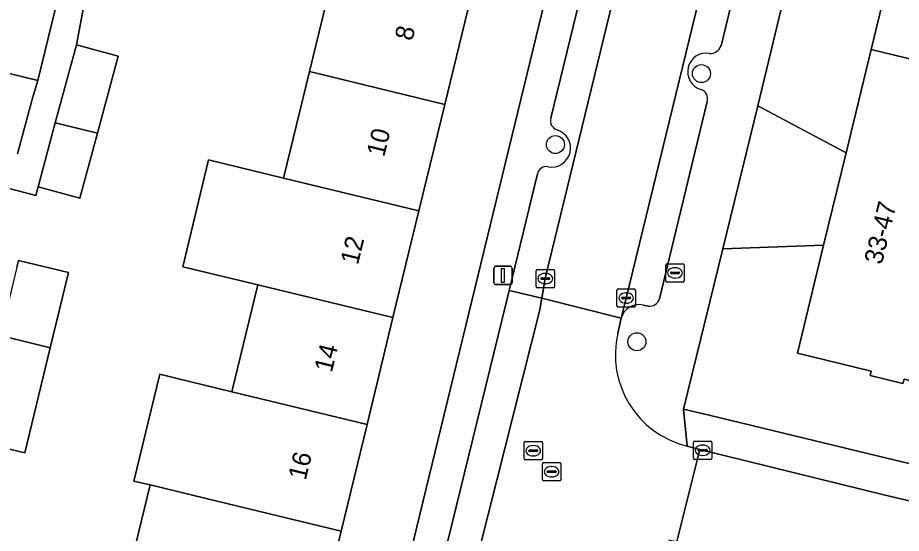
# Model space of a CAD drawing. Extents: x 162803 to 163818, y 381639 to 382475.
# Drawn here: x 163658.83 to 163706.9, y 382126.97 to 382155.01 of the extents above; entities that cross this region are included whole.
import ezdxf

# ---------------------------------------------------------------- set-up
doc = ezdxf.new("R2010")
doc.units = 0
for name, color, linetype in [('IMGEO_Boom', 7, 'Continuous'), ('IMGEO_Brandkraan', 7, 'Continuous'), ('IMGEO_Erf', 7, 'Continuous'), ('IMGEO_Groenvoorziening', 7, 'Continuous'), ('IMGEO_Kolk', 7, 'Continuous'), ('IMGEO_Lichtmast', 7, 'Continuous'), ('IMGEO_Pand', 7, 'Continuous'), ('IMGEO_Pand_nummerreeks', 7, 'Continuous'), ('IMGEO_Parkeervlak_open', 7, 'Continuous'), ('IMGEO_Rijbaan_lokaal_open', 7, 'Continuous'), ('IMGEO_Rioolput', 7, 'Continuous'), ('IMGEO_Voetpad_open', 7, 'Continuous')]:
    doc.layers.add(name, color=color, linetype=linetype)

msp = doc.modelspace()

# ---------------------------------------------------------------- linework, layer by layer
at = {"layer": 'IMGEO_Boom'}
for centre in [(163696.027, 382151.971), (163688.083, 382148.114), (163692.516, 382137.388)]:
    msp.add_circle(centre, 0.489, dxfattribs=at)
at = {"layer": 'IMGEO_Brandkraan'}
for p, q in [((163694.089, 382140.707), (163694.089, 382141.559)), ((163694.164, 382141.633), (163695.016, 382141.633)), ((163695.09, 382141.559), (163695.09, 382140.707)), ((163694.348, 382141.127), (163694.348, 382141.139)), ((163694.786, 382141.09), (163694.388, 382141.09)), ((163694.391, 382141.176), (163694.789, 382141.176)), ((163694.577, 382141.413), (163694.602, 382141.413)), ((163694.832, 382141.139), (163694.832, 382141.127)), ((163695.016, 382140.633), (163694.164, 382140.633)), ((163694.6, 382140.853), (163694.575, 382140.853))]:
    msp.add_line(p, q, dxfattribs=at)
for points in [[(163694.089, 382140.707), (163694.089, 382141.559)], [(163694.164, 382141.633), (163695.016, 382141.633)], [(163695.09, 382141.559), (163695.09, 382140.707)], [(163695.016, 382140.633), (163694.164, 382140.633)]]:
    msp.add_lwpolyline(points, dxfattribs=at)
for centre, radius, start, end in [((163694.166, 382141.557), 0.0765, 91.552, 178.448), ((163694.166, 382141.557), 0.0765, 91.552, 178.448), ((163695.014, 382141.557), 0.0765, 1.552, 88.448), ((163695.014, 382141.557), 0.0765, 1.552, 88.448), ((163694.388, 382141.136), 0.0403, 85.8775, 175.7526), ((163694.385, 382141.126), 0.0366, 178.938, 274.7102), ((163694.789, 382141.133), 0.043, 264.8664, 352.4533), ((163694.793, 382141.138), 0.0386, 1.7309, 96.639), ((163694.166, 382140.709), 0.0765, 181.552, 268.448), ((163694.166, 382140.709), 0.0765, 181.552, 268.448), ((163695.014, 382140.709), 0.0765, 271.552, 358.448), ((163695.014, 382140.709), 0.0765, 271.552, 358.448)]:
    msp.add_arc(centre, radius, start, end, dxfattribs=at)
for centre, major_axis, ratio, start_param, end_param in [((163694.576, 382141.133), (-0.387, 0.002), 0.722429, 4.712389, 7.853982), ((163694.601, 382141.133), (-0.39, 0.002), 0.717154, 1.570796, 4.712389)]:
    msp.add_ellipse(centre, major_axis=major_axis, ratio=ratio, start_param=start_param, end_param=end_param, dxfattribs=at)
at = {"layer": 'IMGEO_Erf'}
for points in [[(163691.009, 382173.143), (163690.663, 382173.222), (163687.789, 382173.896), (163686.309, 382167.799), (163684.89, 382161.953), (163683.476, 382156.125), (163682.062, 382150.298), (163680.657, 382144.51), (163679.247, 382138.702), (163677.838, 382132.893), (163676.428, 382127.085), (163675.016, 382121.268), (163673.606, 382115.459), (163672.195, 382109.642), (163670.717, 382103.554), (163674.535, 382102.663), (163691.539, 382172.477)], [(163664.622, 382123.783), (163666.031, 382129.6), (163665.153, 382129.813), (163666.564, 382135.622), (163667.437, 382135.411), (163670.489, 382134.672), (163671.895, 382140.481), (163667.814, 382141.469), (163669.219, 382147.278), (163673.301, 382146.29), (163674.701, 382152.079), (163676.112, 382157.907)], [(163662.751, 382157.435), (163662.024, 382153.543), (163664.303, 382152.928), (163663.174, 382148.741), (163662.22, 382145.204), (163659.94, 382145.818), (163659.825, 382145.344), (163658.363, 382145.718)], [(163658.822, 382147.605), (163659.632, 382150.638), (163659.934, 382151.601), (163657.254, 382152.252)], [(163658.791, 382141.437), (163658.88, 382141.805), (163661.592, 382141.149), (163660.604, 382137.065), (163659.219, 382131.344), (163656.507, 382132.001)]]:
    msp.add_lwpolyline(points, dxfattribs=at)
at = {"layer": 'IMGEO_Groenvoorziening'}
for points in [[(163699.093, 382150.225), (163703.891, 382147.656), (163705.258, 382153.287), (163706.656, 382159.046), (163701.19, 382158.969)], [(163711.01, 382134.619), (163710.958, 382134.403), (163707.046, 382135.353), (163706.989, 382135.115), (163705.207, 382135.548), (163705.266, 382135.791), (163701.247, 382136.767), (163702.673, 382142.64), (163697.186, 382142.448), (163695.055, 382133.724), (163696.447, 382133.388), (163706.186, 382131.039), (163712.899, 382129.439), (163713.99, 382133.905)]]:
    msp.add_lwpolyline(points, close=True, dxfattribs=at)
at = {"layer": 'IMGEO_Kolk'}
for p, q in [((163687.033, 382140.399), (163687.033, 382141.251)), ((163687.108, 382141.325), (163687.96, 382141.325)), ((163687.521, 382141.105), (163687.546, 382141.105)), ((163688.034, 382141.251), (163688.034, 382140.399)), ((163687.292, 382140.819), (163687.292, 382140.831)), ((163687.73, 382140.782), (163687.332, 382140.782)), ((163687.335, 382140.868), (163687.733, 382140.868)), ((163687.544, 382140.545), (163687.519, 382140.545)), ((163687.776, 382140.831), (163687.776, 382140.819)), ((163687.96, 382140.325), (163687.108, 382140.325)), ((163691.431, 382139.339), (163691.431, 382140.191)), ((163691.506, 382140.265), (163692.358, 382140.265)), ((163691.919, 382140.045), (163691.944, 382140.045)), ((163692.432, 382140.191), (163692.432, 382139.339)), ((163691.69, 382139.759), (163691.69, 382139.771)), ((163692.128, 382139.722), (163691.73, 382139.722)), ((163691.733, 382139.808), (163692.131, 382139.808)), ((163692.174, 382139.771), (163692.174, 382139.759)), ((163692.358, 382139.265), (163691.506, 382139.265)), ((163691.942, 382139.485), (163691.917, 382139.485)), ((163695.592, 382131.06), (163695.592, 382131.912)), ((163695.667, 382131.986), (163696.519, 382131.986)), ((163696.593, 382131.912), (163696.593, 382131.06)), ((163695.851, 382131.48), (163695.851, 382131.492)), ((163696.289, 382131.443), (163695.891, 382131.443)), ((163695.894, 382131.529), (163696.292, 382131.529)), ((163696.08, 382131.766), (163696.105, 382131.766)), ((163696.335, 382131.492), (163696.335, 382131.48)), ((163696.519, 382130.986), (163695.667, 382130.986)), ((163696.103, 382131.206), (163696.078, 382131.206))]:
    msp.add_line(p, q, dxfattribs=at)
for points in [[(163687.033, 382140.399), (163687.033, 382141.251)], [(163687.108, 382141.325), (163687.96, 382141.325)], [(163688.034, 382141.251), (163688.034, 382140.399)], [(163687.96, 382140.325), (163687.108, 382140.325)], [(163691.431, 382139.339), (163691.431, 382140.191)], [(163691.506, 382140.265), (163692.358, 382140.265)], [(163692.432, 382140.191), (163692.432, 382139.339)], [(163692.358, 382139.265), (163691.506, 382139.265)], [(163695.592, 382131.06), (163695.592, 382131.912)], [(163695.667, 382131.986), (163696.519, 382131.986)], [(163696.593, 382131.912), (163696.593, 382131.06)], [(163696.519, 382130.986), (163695.667, 382130.986)]]:
    msp.add_lwpolyline(points, dxfattribs=at)
for centre, radius, start, end in [((163687.11, 382141.249), 0.0765, 91.552, 178.448), ((163687.11, 382141.249), 0.0765, 91.552, 178.448), ((163687.958, 382141.249), 0.0765, 1.552, 88.448), ((163687.958, 382141.249), 0.0765, 1.552, 88.448), ((163687.332, 382140.828), 0.0403, 85.8775, 175.7526), ((163687.329, 382140.818), 0.0366, 178.938, 274.7102), ((163687.733, 382140.825), 0.043, 264.8664, 352.4533), ((163687.737, 382140.83), 0.0386, 1.7309, 96.639), ((163687.11, 382140.401), 0.0765, 181.552, 268.448), ((163687.11, 382140.401), 0.0765, 181.552, 268.448), ((163687.958, 382140.401), 0.0765, 271.552, 358.448), ((163687.958, 382140.401), 0.0765, 271.552, 358.448), ((163691.508, 382140.189), 0.0765, 91.552, 178.448), ((163691.508, 382140.189), 0.0765, 91.552, 178.448), ((163692.356, 382140.189), 0.0765, 1.552, 88.448), ((163692.356, 382140.189), 0.0765, 1.552, 88.448), ((163691.73, 382139.768), 0.0403, 85.8775, 175.7526), ((163691.727, 382139.758), 0.0366, 178.938, 274.7102), ((163692.131, 382139.765), 0.043, 264.8664, 352.4533), ((163692.135, 382139.77), 0.0386, 1.7309, 96.639), ((163691.508, 382139.341), 0.0765, 181.552, 268.448), ((163691.508, 382139.341), 0.0765, 181.552, 268.448), ((163692.356, 382139.341), 0.0765, 271.552, 358.448), ((163692.356, 382139.341), 0.0765, 271.552, 358.448), ((163695.669, 382131.91), 0.0765, 91.552, 178.448), ((163695.669, 382131.91), 0.0765, 91.552, 178.448), ((163696.517, 382131.91), 0.0765, 1.552, 88.448), ((163696.517, 382131.91), 0.0765, 1.552, 88.448), ((163695.891, 382131.489), 0.0403, 85.8775, 175.7526), ((163695.888, 382131.479), 0.0366, 178.938, 274.7102), ((163696.292, 382131.486), 0.043, 264.8664, 352.4533), ((163696.296, 382131.491), 0.0386, 1.7309, 96.639), ((163695.669, 382131.062), 0.0765, 181.552, 268.448), ((163695.669, 382131.062), 0.0765, 181.552, 268.448), ((163696.517, 382131.062), 0.0765, 271.552, 358.448), ((163696.517, 382131.062), 0.0765, 271.552, 358.448)]:
    msp.add_arc(centre, radius, start, end, dxfattribs=at)
for centre, major_axis, ratio, start_param, end_param in [((163687.52, 382140.825), (-0.387, 0.002), 0.722429, 4.712389, 7.853982), ((163687.545, 382140.825), (-0.39, 0.002), 0.717154, 1.570796, 4.712389), ((163691.918, 382139.765), (-0.387, 0.002), 0.722429, 4.712389, 7.853982), ((163691.943, 382139.765), (-0.39, 0.002), 0.717154, 1.570796, 4.712389), ((163696.079, 382131.486), (-0.387, 0.002), 0.722429, 4.712389, 7.853982), ((163696.104, 382131.486), (-0.39, 0.002), 0.717154, 1.570796, 4.712389)]:
    msp.add_ellipse(centre, major_axis=major_axis, ratio=ratio, start_param=start_param, end_param=end_param, dxfattribs=at)
at = {"layer": 'IMGEO_Lichtmast'}
for p, q in [((163684.832, 382141.493), (163685.622, 382141.493)), ((163685.622, 382141.493), (163684.832, 382141.493)), ((163684.732, 382140.593), (163684.732, 382141.393)), ((163684.732, 382141.393), (163684.732, 382140.593)), ((163685.722, 382141.393), (163685.722, 382140.593)), ((163685.722, 382140.593), (163685.722, 382141.393)), ((163685.622, 382140.493), (163684.832, 382140.493)), ((163684.832, 382140.493), (163685.622, 382140.493))]:
    msp.add_line(p, q, dxfattribs=at)
msp.add_lwpolyline([(163685.152, 382141.368), (163685.302, 382141.368), (163685.302, 382140.618), (163685.152, 382140.618), (163685.152, 382141.368)], dxfattribs=at)
for centre, start, end in [((163684.832, 382141.393), 90, 180), ((163684.832, 382141.393), 90, 180), ((163685.622, 382141.393), 0, 90), ((163685.622, 382141.393), 360, 90), ((163684.832, 382140.593), 180, 270), ((163684.832, 382140.593), 180, 270), ((163685.622, 382140.593), 270, 0), ((163685.622, 382140.593), 270, 0)]:
    msp.add_arc(centre, 0.1, start, end, dxfattribs=at)
at = {"layer": 'IMGEO_Pand'}
for points in [[(163714.97, 382150.928), (163716.728, 382158.168), (163717.131, 382159.827), (163718.986, 382167.467), (163709.273, 382169.826), (163707.904, 382164.187), (163706.656, 382159.046), (163705.258, 382153.287)], [(163674.701, 382152.079), (163682.062, 382150.298), (163683.476, 382156.125), (163676.112, 382157.907)], [(163660.874, 382155.467), (163658.194, 382156.119), (163657.254, 382152.252), (163659.934, 382151.601)], [(163663.174, 382148.741), (163664.303, 382152.928), (163662.024, 382153.543), (163660.878, 382149.296)], [(163714.97, 382150.928), (163705.258, 382153.287), (163703.891, 382147.656), (163702.673, 382142.64), (163701.247, 382136.767), (163705.266, 382135.791), (163705.207, 382135.548), (163706.989, 382135.115), (163707.046, 382135.353), (163710.958, 382134.403), (163711.01, 382134.619), (163712.734, 382141.718), (163713.138, 382143.38)], [(163673.301, 382146.29), (163680.657, 382144.51), (163682.062, 382150.298), (163674.701, 382152.079)], [(163663.174, 382148.741), (163660.878, 382149.296), (163659.94, 382145.818), (163662.22, 382145.204)], [(163673.301, 382146.29), (163669.219, 382147.278), (163667.814, 382141.469), (163671.895, 382140.481), (163679.247, 382138.702), (163680.657, 382144.51)], [(163658.791, 382141.437), (163657.892, 382137.722), (163660.604, 382137.065), (163661.592, 382141.149), (163658.88, 382141.805)], [(163677.838, 382132.893), (163679.247, 382138.702), (163671.895, 382140.481), (163670.489, 382134.672)], [(163660.604, 382137.065), (163657.892, 382137.722), (163656.507, 382132.001), (163659.219, 382131.344)], [(163677.838, 382132.893), (163670.489, 382134.672), (163667.437, 382135.411), (163666.564, 382135.622), (163665.153, 382129.813), (163666.031, 382129.6), (163669.083, 382128.862), (163676.428, 382127.085)], [(163675.016, 382121.268), (163676.428, 382127.085), (163669.083, 382128.862), (163666.031, 382129.6), (163664.622, 382123.783), (163667.676, 382123.044)]]:
    msp.add_lwpolyline(points, close=True, dxfattribs=at)
at = {"layer": 'IMGEO_Parkeervlak_open'}
for points in [[(163693.058, 382170.998), (163687.838, 382149.541)], [(163699.869, 382170.927), (163699.541, 382171.002), (163699.373, 382170.314), (163696.444, 382158.283), (163691.927, 382139.765), (163691.657, 382138.674)], [(163697.095, 382153.481), (163700.864, 382169.104)], [(163687.108, 382146.521), (163685.575, 382140.18), (163687.349, 382139.761), (163687.531, 382140.825), (163692.046, 382159.389)], [(163693.748, 382139.717), (163696.338, 382150.447)], [(163692.853, 382139.381), (163693.127, 382139.314)]]:
    msp.add_lwpolyline(points, dxfattribs=at)
msp.add_lwpolyline([(163685.575, 382140.18), (163685.427, 382139.569), (163681.774, 382124.701), (163683.484, 382124.26), (163687.242, 382139.131), (163687.349, 382139.761)], close=True, dxfattribs=at)
for centre, radius, start, end in [((163696.513, 382153.689), 0.618, 264.2628, 340.3219), ((163696.292, 382152.072), 1.014, 80.962, 252.6964), ((163695.845, 382150.607), 0.518, 342.0548, 73.7638), ((163688.322, 382149.395), 0.506, 163.1972, 253.922), ((163687.872, 382147.921), 1.035, 259.8474, 72.5508), ((163687.581, 382146.433), 0.481, 77.0328, 169.4782), ((163693.169, 382139.929), 0.616, 266.0612, 339.9022), ((163692.621, 382138.408), 1, 76.5893, 164.5885)]:
    msp.add_arc(centre, radius, start, end, dxfattribs=at)
at = {"layer": 'IMGEO_Rijbaan_lokaal_open'}
msp.add_lwpolyline([(163696.444, 382158.283), (163699.373, 382170.314), (163694.939, 382171.384), (163692.046, 382159.389), (163687.531, 382140.825), (163687.349, 382139.761), (163691.657, 382138.674), (163691.927, 382139.765)], close=True, dxfattribs=at)
for points in [[(163691.478, 382137.855), (163691.657, 382138.674), (163687.349, 382139.761), (163687.242, 382139.131), (163683.484, 382124.26), (163683.304, 382123.586), (163687.771, 382122.455), (163687.79, 382122.623)], [(163694.233, 382126.622), (163694.679, 382126.515), (163695.941, 382131.521), (163695.258, 382131.704)], [(163739.769, 382120.948), (163717.773, 382126.287), (163706.023, 382129.049), (163695.941, 382131.521), (163694.679, 382126.515), (163695.43, 382126.335), (163698.222, 382125.661), (163721.171, 382120.125), (163724.612, 382119.295), (163725.449, 382119.093), (163736.447, 382116.518), (163750.896, 382112.898), (163758.291, 382111.122), (163761.571, 382110.334)]]:
    msp.add_lwpolyline(points, dxfattribs=at)
msp.add_arc((163696.478, 382136.691), 5.134, 166.8917, 256.2526, dxfattribs=at)
at = {"layer": 'IMGEO_Rioolput'}
for p, q in [((163686.375, 382131.034), (163686.375, 382131.886)), ((163686.45, 382131.96), (163687.302, 382131.96)), ((163687.376, 382131.886), (163687.376, 382131.034)), ((163686.634, 382131.454), (163686.634, 382131.466)), ((163687.072, 382131.417), (163686.674, 382131.417)), ((163686.677, 382131.503), (163687.075, 382131.503)), ((163686.863, 382131.74), (163686.888, 382131.74)), ((163687.118, 382131.466), (163687.118, 382131.454)), ((163687.302, 382130.96), (163686.45, 382130.96)), ((163686.886, 382131.18), (163686.861, 382131.18)), ((163687.373, 382129.89), (163687.373, 382130.742)), ((163687.448, 382130.816), (163688.3, 382130.816)), ((163687.861, 382130.596), (163687.886, 382130.596)), ((163688.374, 382130.742), (163688.374, 382129.89)), ((163687.632, 382130.31), (163687.632, 382130.322)), ((163688.07, 382130.273), (163687.672, 382130.273)), ((163687.675, 382130.359), (163688.073, 382130.359)), ((163687.884, 382130.036), (163687.859, 382130.036)), ((163688.116, 382130.322), (163688.116, 382130.31)), ((163688.3, 382129.816), (163687.448, 382129.816))]:
    msp.add_line(p, q, dxfattribs=at)
for points in [[(163686.375, 382131.034), (163686.375, 382131.886)], [(163686.45, 382131.96), (163687.302, 382131.96)], [(163687.376, 382131.886), (163687.376, 382131.034)], [(163687.302, 382130.96), (163686.45, 382130.96)], [(163687.373, 382129.89), (163687.373, 382130.742)], [(163687.448, 382130.816), (163688.3, 382130.816)], [(163688.374, 382130.742), (163688.374, 382129.89)], [(163688.3, 382129.816), (163687.448, 382129.816)]]:
    msp.add_lwpolyline(points, dxfattribs=at)
for centre, radius, start, end in [((163686.452, 382131.884), 0.0765, 91.552, 178.448), ((163686.452, 382131.884), 0.0765, 91.552, 178.448), ((163687.3, 382131.884), 0.0765, 1.552, 88.448), ((163687.3, 382131.884), 0.0765, 1.552, 88.448), ((163686.674, 382131.463), 0.0403, 85.8775, 175.7526), ((163686.671, 382131.453), 0.0366, 178.938, 274.7102), ((163687.075, 382131.46), 0.043, 264.8664, 352.4533), ((163687.079, 382131.465), 0.0386, 1.7309, 96.639), ((163686.452, 382131.036), 0.0765, 181.552, 268.448), ((163686.452, 382131.036), 0.0765, 181.552, 268.448), ((163687.3, 382131.036), 0.0765, 271.552, 358.448), ((163687.3, 382131.036), 0.0765, 271.552, 358.448), ((163687.45, 382130.74), 0.0765, 91.552, 178.448), ((163687.45, 382130.74), 0.0765, 91.552, 178.448), ((163688.298, 382130.74), 0.0765, 1.552, 88.448), ((163688.298, 382130.74), 0.0765, 1.552, 88.448), ((163687.672, 382130.319), 0.0403, 85.8775, 175.7526), ((163687.669, 382130.309), 0.0366, 178.938, 274.7102), ((163688.073, 382130.316), 0.043, 264.8664, 352.4533), ((163688.077, 382130.321), 0.0386, 1.7309, 96.639), ((163687.45, 382129.892), 0.0765, 181.552, 268.448), ((163687.45, 382129.892), 0.0765, 181.552, 268.448), ((163688.298, 382129.892), 0.0765, 271.552, 358.448), ((163688.298, 382129.892), 0.0765, 271.552, 358.448)]:
    msp.add_arc(centre, radius, start, end, dxfattribs=at)
for centre, major_axis, ratio, start_param, end_param in [((163686.862, 382131.46), (-0.387, 0.002), 0.722429, 4.712389, 7.853982), ((163686.887, 382131.46), (-0.39, 0.002), 0.717154, 1.570796, 4.712389), ((163687.86, 382130.316), (-0.387, 0.002), 0.722429, 4.712389, 7.853982), ((163687.885, 382130.316), (-0.39, 0.002), 0.717154, 1.570796, 4.712389)]:
    msp.add_ellipse(centre, major_axis=major_axis, ratio=ratio, start_param=start_param, end_param=end_param, dxfattribs=at)
at = {"layer": 'IMGEO_Voetpad_open'}
for points in [[(163654.265, 382182.152), (163664.035, 382179.636), (163666.555, 382178.987), (163665.645, 382175.296), (163665.591, 382175.078), (163664.636, 382171.204), (163664.217, 382169.503), (163663.701, 382167.381), (163662.747, 382163.455), (163661.786, 382159.223), (163660.874, 382155.467), (163659.934, 382151.601), (163659.632, 382150.638), (163658.822, 382147.605)], [(163691.539, 382172.477), (163674.535, 382102.663), (163674.16, 382101.123), (163669.376, 382081.48), (163667.861, 382078.325)], [(163687.838, 382149.541), (163693.058, 382170.998)], [(163700.864, 382169.104), (163697.095, 382153.481)], [(163695.258, 382131.704), (163695.055, 382133.724), (163697.186, 382142.448), (163699.093, 382150.225), (163701.19, 382158.969), (163703.064, 382166.726)], [(163658.363, 382145.718), (163659.825, 382145.344), (163659.94, 382145.818), (163660.878, 382149.296), (163662.024, 382153.543), (163662.751, 382157.435)], [(163696.338, 382150.447), (163693.748, 382139.717)], [(163685.427, 382139.569), (163685.575, 382140.18), (163687.108, 382146.521)], [(163683.202, 382123.18), (163683.234, 382123.325), (163683.304, 382123.586), (163683.484, 382124.26), (163681.774, 382124.701), (163685.427, 382139.569)], [(163693.127, 382139.314), (163692.853, 382139.381)], [(163691.657, 382138.674), (163691.478, 382137.855)]]:
    msp.add_lwpolyline(points, dxfattribs=at)
for points in [[(163697.186, 382142.448), (163702.673, 382142.64), (163703.891, 382147.656), (163699.093, 382150.225)], [(163712.899, 382129.439), (163706.186, 382131.039), (163696.447, 382133.388), (163695.055, 382133.724), (163695.258, 382131.704), (163695.941, 382131.521), (163706.023, 382129.049), (163717.773, 382126.287), (163718.018, 382127.298), (163740.014, 382121.959), (163739.769, 382120.948), (163753.543, 382117.469), (163763.135, 382115.165), (163763.809, 382117.13), (163740.176, 382122.809), (163718.15, 382128.103), (163715.686, 382128.717)]]:
    msp.add_lwpolyline(points, close=True, dxfattribs=at)
for centre, radius, start, end in [((163696.513, 382153.689), 0.618, 264.2628, 340.3219), ((163696.292, 382152.072), 1.014, 80.962, 252.6964), ((163695.845, 382150.607), 0.518, 342.0548, 73.7638), ((163688.322, 382149.395), 0.506, 163.1972, 253.922), ((163687.872, 382147.921), 1.035, 259.8474, 72.5508), ((163687.581, 382146.433), 0.481, 77.0328, 169.4782), ((163693.169, 382139.929), 0.616, 266.0612, 339.9022), ((163692.621, 382138.408), 1, 76.5893, 164.5885), ((163696.478, 382136.691), 5.134, 166.8917, 256.2526)]:
    msp.add_arc(centre, radius, start, end, dxfattribs=at)

# ---------------------------------------------------------------- texts
at = {"layer": 'IMGEO_Pand_nummerreeks'}
for s, rotation, p in [('8', 76.3581, (163680.296, 382153.71)), ('10', 76.3581, (163678.766, 382147.4)), ('33-47', 76.293, (163705.835, 382141.548)), ('12', 76.3581, (163677.341, 382141.533)), ('14', 76.3581, (163675.919, 382135.674)), ('16', 76.3581, (163674.497, 382129.812))]:
    msp.add_text(s, height=1, rotation=rotation, dxfattribs=at).set_placement(p)

doc.saveas('drawing.dxf')
